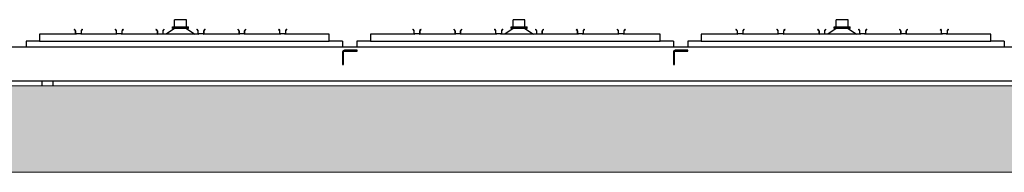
# Model space of a CAD drawing. Extents: x -89225 to 110569, y 13360 to 87647.
# Tile 436 of 478: x 94590 to 98012, y 62264 to 62794. Entities that reach past the tile are written whole.
import ezdxf

# ---------------------------------------------------------------- set-up
doc = ezdxf.new("R2010")
doc.units = 0
doc.layers.add('Beluchtingstank', color=253, linetype='Continuous')
doc.layers.add('Iv-Lines 035', color=4, linetype='Continuous')

# ---------------------------------------------------------------- blocks, each defined once
blk = doc.blocks.new('Beuchtingstank doorsnede')
h = blk.add_hatch()
h.set_pattern_fill('ANSI31', color=256, scale=2540, angle=90, style=0)
h.set_pattern_definition([(135, (1248752.05, -931373.5), (-224.5064, -224.5064), [])])
edge = h.paths.add_edge_path()
edge.add_line((1208493, -942721.1), (1208493, -942765.1))
edge.add_line((1208493, -942765.1), (1208496, -942765.1))
edge.add_line((1208496, -942765.1), (1208496, -942721.1))
edge.add_ellipse((1208499, -942721.1), major_axis=(0, 3), ratio=1, start_angle=0, end_angle=90, ccw=False)
edge.add_line((1208499, -942718.1), (1208543, -942718.1))
edge.add_line((1208543, -942718.1), (1208543, -942715.1))
edge.add_line((1208543, -942715.1), (1208499, -942715.1))
edge.add_ellipse((1208499, -942721.1), major_axis=(-6, 0), ratio=1, start_angle=270, end_angle=360)
h = blk.add_hatch()
h.set_pattern_fill('ANSI31', color=256, scale=2540, angle=180.0002, style=0)
h.set_pattern_definition([(225.0002, (1248752.05, -931373.5), (224.5072, -224.5056), [])])
edge = h.paths.add_edge_path()
edge.add_line((1209643, -942721.1), (1209643, -942765.1))
edge.add_line((1209643, -942765.1), (1209646, -942765.1))
edge.add_line((1209646, -942765.1), (1209646, -942721.1))
edge.add_ellipse((1209649, -942721.1), major_axis=(0, 3), ratio=1, start_angle=0, end_angle=90, ccw=False)
edge.add_line((1209649, -942718.1), (1209693, -942718.1))
edge.add_line((1209693, -942718.1), (1209693, -942715.1))
edge.add_line((1209693, -942715.1), (1209649, -942715.1))
edge.add_ellipse((1209649, -942721.1), major_axis=(-6, 0), ratio=1, start_angle=270, end_angle=360)
for p, q in [((1207950, -942609.1), (1207909, -942609.1)), ((1207909, -942634.1), (1207909, -942609.1)), ((1207950, -942634.1), (1207950, -942609.1)), ((1209126.8, -942609.1), (1209085.8, -942609.1)), ((1209085.8, -942634.1), (1209085.8, -942609.1)), ((1209126.8, -942634.1), (1209126.8, -942609.1)), ((1210250, -942609.1), (1210209, -942609.1)), ((1210209, -942634.1), (1210209, -942609.1)), ((1210250, -942634.1), (1210250, -942609.1)), ((1207561, -942642.5), (1207560.2, -942643.2)), ((1207560.2, -942643.2), (1207563, -942646)), ((1207563.8, -942645.3), (1207561, -942642.5)), ((1207564, -942648.2), (1207564, -942656.6)), ((1207565, -942656.6), (1207565, -942648.2)), ((1207582.5, -942658.1), (1207566.6, -942658.1)), ((1207584.1, -942648.2), (1207584.1, -942656.6)), ((1207585.1, -942656.6), (1207585.1, -942648.2)), ((1207588.1, -942642.5), (1207585.3, -942645.3)), ((1207586.1, -942646), (1207588.9, -942643.2)), ((1207588.9, -942643.2), (1207588.1, -942642.5)), ((1207703, -942642.5), (1207702.2, -942643.2)), ((1207702.2, -942643.2), (1207705, -942646)), ((1207705.8, -942645.3), (1207703, -942642.5)), ((1207706, -942648.2), (1207706, -942656.6)), ((1207707, -942656.6), (1207707, -942648.2)), ((1207724.5, -942658.1), (1207708.6, -942658.1)), ((1207726.1, -942656.6), (1207726.1, -942648.2)), ((1207727.1, -942656.6), (1207727.1, -942648.2)), ((1207727.3, -942645.3), (1207730.1, -942642.5)), ((1207728.1, -942646), (1207730.9, -942643.2)), ((1207730.9, -942643.2), (1207730.1, -942642.5)), ((1207845, -942642.5), (1207844.2, -942643.2)), ((1207844.2, -942643.2), (1207847, -942646)), ((1207847.8, -942645.3), (1207845, -942642.5)), ((1207848, -942648.2), (1207848, -942656.6)), ((1207849, -942648.2), (1207849, -942656.6)), ((1207850.6, -942658.1), (1207866.5, -942658.1)), ((1207868.1, -942648.2), (1207868.1, -942656.6)), ((1207869.1, -942656.6), (1207869.1, -942648.2)), ((1207872.1, -942642.5), (1207869.3, -942645.3)), ((1207870.1, -942646), (1207872.9, -942643.2)), ((1207872.9, -942643.2), (1207872.1, -942642.5)), ((1207909, -942639.1), (1207879.5, -942659.1)), ((1207901.9, -942634.1), (1207902, -942634.1)), ((1207901.9, -942639.1), (1207901.9, -942634.1)), ((1207902, -942639.1), (1207901.9, -942639.1)), ((1207902, -942639.1), (1207902, -942634.1)), ((1207902, -942634.1), (1207929.7, -942634.1)), ((1207929.7, -942639.1), (1207902, -942639.1)), ((1207929.7, -942639.1), (1207929.7, -942634.1)), ((1207929.7, -942634.1), (1207957.2, -942634.1)), ((1207957.2, -942639.1), (1207929.7, -942639.1)), ((1207950, -942639.1), (1207979.5, -942659.1)), ((1207957.2, -942639.1), (1207957.2, -942634.1)), ((1207987, -942642.5), (1207986.2, -942643.2)), ((1207989, -942646), (1207986.2, -942643.2)), ((1207989.8, -942645.3), (1207987, -942642.5)), ((1207990, -942648.2), (1207990, -942656.6)), ((1207991, -942656.6), (1207991, -942648.2)), ((1208008.5, -942658.1), (1207992.6, -942658.1)), ((1208010.1, -942648.2), (1208010.1, -942656.6)), ((1208011.1, -942656.6), (1208011.1, -942648.2)), ((1208014.1, -942642.5), (1208011.3, -942645.3)), ((1208014.9, -942643.2), (1208012.1, -942646)), ((1208014.9, -942643.2), (1208014.1, -942642.5)), ((1208129, -942642.5), (1208128.2, -942643.2)), ((1208128.2, -942643.2), (1208131, -942646)), ((1208131.8, -942645.3), (1208129, -942642.5)), ((1208132, -942648.2), (1208132, -942656.6)), ((1208133, -942648.2), (1208133, -942656.6)), ((1208150.5, -942658.1), (1208134.6, -942658.1)), ((1208152.1, -942656.6), (1208152.1, -942648.2)), ((1208153.1, -942656.6), (1208153.1, -942648.2)), ((1208153.3, -942645.3), (1208156.1, -942642.5)), ((1208154.1, -942646), (1208156.9, -942643.2)), ((1208156.9, -942643.2), (1208156.1, -942642.5)), ((1208271, -942642.5), (1208270.2, -942643.2)), ((1208270.2, -942643.2), (1208273, -942646)), ((1208271, -942642.5), (1208273.8, -942645.3)), ((1208274, -942648.2), (1208274, -942656.6)), ((1208275, -942656.6), (1208275, -942648.2)), ((1208292.5, -942658.1), (1208276.6, -942658.1)), ((1208294.1, -942648.2), (1208294.1, -942656.6)), ((1208295.1, -942656.6), (1208295.1, -942648.2)), ((1208298.1, -942642.5), (1208295.3, -942645.3)), ((1208298.9, -942643.2), (1208296.1, -942646)), ((1208298.1, -942642.5), (1208298.9, -942643.2)), ((1208737, -942643.2), (1208737.8, -942642.5)), ((1208739.8, -942646), (1208737, -942643.2)), ((1208740.6, -942645.3), (1208737.8, -942642.5)), ((1208740.8, -942648.2), (1208740.8, -942656.6)), ((1208741.8, -942656.6), (1208741.8, -942648.2)), ((1208759.3, -942658.1), (1208743.4, -942658.1)), ((1208760.9, -942648.2), (1208760.9, -942656.6)), ((1208761.9, -942656.6), (1208761.9, -942648.2)), ((1208762.1, -942645.3), (1208764.9, -942642.5)), ((1208762.9, -942646), (1208765.7, -942643.2)), ((1208765.7, -942643.2), (1208764.9, -942642.5)), ((1208879.8, -942642.5), (1208879, -942643.2)), ((1208879, -942643.2), (1208881.8, -942646)), ((1208879.8, -942642.5), (1208882.6, -942645.3)), ((1208882.8, -942648.2), (1208882.8, -942656.6)), ((1208883.8, -942648.2), (1208883.8, -942656.6)), ((1208901.3, -942658.1), (1208885.4, -942658.1)), ((1208902.9, -942656.6), (1208902.9, -942648.2)), ((1208903.9, -942656.6), (1208903.9, -942648.2)), ((1208906.9, -942642.5), (1208904.1, -942645.3)), ((1208904.9, -942646), (1208907.7, -942643.2)), ((1208907.7, -942643.2), (1208906.9, -942642.5)), ((1209021.8, -942642.5), (1209021, -942643.2)), ((1209023.8, -942646), (1209021, -942643.2)), ((1209024.6, -942645.3), (1209021.8, -942642.5)), ((1209024.8, -942648.2), (1209024.8, -942656.6)), ((1209025.8, -942656.6), (1209025.8, -942648.2)), ((1209043.3, -942658.1), (1209027.4, -942658.1)), ((1209044.9, -942648.2), (1209044.9, -942656.6)), ((1209045.9, -942656.6), (1209045.9, -942648.2)), ((1209048.9, -942642.5), (1209046.1, -942645.3)), ((1209049.7, -942643.2), (1209046.9, -942646)), ((1209049.7, -942643.2), (1209048.9, -942642.5)), ((1209085.8, -942639.1), (1209056.3, -942659.1)), ((1209078.7, -942639.1), (1209078.7, -942634.1)), ((1209078.7, -942634.1), (1209078.8, -942634.1)), ((1209078.8, -942639.1), (1209078.7, -942639.1)), ((1209078.8, -942639.1), (1209078.8, -942634.1)), ((1209078.8, -942634.1), (1209106.5, -942634.1)), ((1209106.5, -942639.1), (1209078.8, -942639.1)), ((1209106.5, -942639.1), (1209106.5, -942634.1)), ((1209106.5, -942634.1), (1209134, -942634.1)), ((1209134, -942639.1), (1209106.5, -942639.1)), ((1209126.8, -942639.1), (1209156.3, -942659.1)), ((1209134, -942639.1), (1209134, -942634.1)), ((1209163.8, -942642.5), (1209163, -942643.2)), ((1209163, -942643.2), (1209165.8, -942646)), ((1209166.6, -942645.3), (1209163.8, -942642.5)), ((1209166.8, -942648.2), (1209166.8, -942656.6)), ((1209167.8, -942656.6), (1209167.8, -942648.2)), ((1209169.4, -942658.1), (1209185.3, -942658.1)), ((1209186.9, -942656.6), (1209186.9, -942648.2)), ((1209187.9, -942656.6), (1209187.9, -942648.2)), ((1209190.9, -942642.5), (1209188.1, -942645.3)), ((1209188.9, -942646), (1209191.7, -942643.2)), ((1209191.7, -942643.2), (1209190.9, -942642.5)), ((1209305.8, -942642.5), (1209305, -942643.2)), ((1209305, -942643.2), (1209307.8, -942646)), ((1209305.8, -942642.5), (1209308.6, -942645.3)), ((1209308.8, -942648.2), (1209308.8, -942656.6)), ((1209309.8, -942648.2), (1209309.8, -942656.6)), ((1209327.3, -942658.1), (1209311.4, -942658.1)), ((1209328.9, -942648.2), (1209328.9, -942656.6)), ((1209329.9, -942656.6), (1209329.9, -942648.2)), ((1209332.9, -942642.5), (1209330.1, -942645.3)), ((1209330.9, -942646), (1209333.7, -942643.2)), ((1209333.7, -942643.2), (1209332.9, -942642.5)), ((1209447.8, -942642.5), (1209447, -942643.2)), ((1209447, -942643.2), (1209449.8, -942646)), ((1209450.6, -942645.3), (1209447.8, -942642.5)), ((1209450.8, -942648.2), (1209450.8, -942656.6)), ((1209451.8, -942656.6), (1209451.8, -942648.2)), ((1209469.3, -942658.1), (1209453.4, -942658.1)), ((1209470.9, -942648.2), (1209470.9, -942656.6)), ((1209471.9, -942656.6), (1209471.9, -942648.2)), ((1209474.9, -942642.5), (1209472.1, -942645.3)), ((1209472.9, -942646), (1209475.7, -942643.2)), ((1209475.7, -942643.2), (1209474.9, -942642.5)), ((1209861, -942642.5), (1209860.2, -942643.2)), ((1209860.2, -942643.2), (1209863, -942646)), ((1209863.8, -942645.3), (1209861, -942642.5)), ((1209864, -942648.2), (1209864, -942656.6)), ((1209865, -942656.6), (1209865, -942648.2)), ((1209882.5, -942658.1), (1209866.6, -942658.1)), ((1209884.1, -942648.2), (1209884.1, -942656.6)), ((1209885.1, -942656.6), (1209885.1, -942648.2)), ((1209888.1, -942642.5), (1209885.3, -942645.3)), ((1209886.1, -942646), (1209888.9, -942643.2)), ((1209888.9, -942643.2), (1209888.1, -942642.5)), ((1210003, -942642.5), (1210002.2, -942643.2)), ((1210002.2, -942643.2), (1210005, -942646)), ((1210005.8, -942645.3), (1210003, -942642.5)), ((1210006, -942648.2), (1210006, -942656.6)), ((1210007, -942656.6), (1210007, -942648.2)), ((1210024.5, -942658.1), (1210008.6, -942658.1)), ((1210026.1, -942656.6), (1210026.1, -942648.2)), ((1210027.1, -942656.6), (1210027.1, -942648.2)), ((1210027.3, -942645.3), (1210030.1, -942642.5)), ((1210028.1, -942646), (1210030.9, -942643.2)), ((1210030.9, -942643.2), (1210030.1, -942642.5)), ((1210145, -942642.5), (1210144.2, -942643.2)), ((1210144.2, -942643.2), (1210147, -942646)), ((1210147.8, -942645.3), (1210145, -942642.5)), ((1210148, -942648.2), (1210148, -942656.6)), ((1210149, -942648.2), (1210149, -942656.6)), ((1210150.6, -942658.1), (1210166.5, -942658.1)), ((1210168.1, -942648.2), (1210168.1, -942656.6)), ((1210169.1, -942656.6), (1210169.1, -942648.2)), ((1210172.1, -942642.5), (1210169.3, -942645.3)), ((1210170.1, -942646), (1210172.9, -942643.2)), ((1210172.9, -942643.2), (1210172.1, -942642.5)), ((1210209, -942639.1), (1210179.5, -942659.1)), ((1210201.9, -942634.1), (1210202, -942634.1)), ((1210201.9, -942639.1), (1210201.9, -942634.1)), ((1210202, -942639.1), (1210201.9, -942639.1)), ((1210202, -942639.1), (1210202, -942634.1)), ((1210202, -942634.1), (1210229.7, -942634.1)), ((1210229.7, -942639.1), (1210202, -942639.1)), ((1210229.7, -942639.1), (1210229.7, -942634.1)), ((1210229.7, -942634.1), (1210257.2, -942634.1)), ((1210257.2, -942639.1), (1210229.7, -942639.1)), ((1210250, -942639.1), (1210279.5, -942659.1)), ((1210257.2, -942639.1), (1210257.2, -942634.1)), ((1210287, -942642.5), (1210286.2, -942643.2)), ((1210289, -942646), (1210286.2, -942643.2)), ((1210289.8, -942645.3), (1210287, -942642.5)), ((1210290, -942648.2), (1210290, -942656.6)), ((1210291, -942656.6), (1210291, -942648.2)), ((1210308.5, -942658.1), (1210292.6, -942658.1)), ((1210310.1, -942648.2), (1210310.1, -942656.6)), ((1210311.1, -942656.6), (1210311.1, -942648.2)), ((1210314.1, -942642.5), (1210311.3, -942645.3)), ((1210314.9, -942643.2), (1210312.1, -942646)), ((1210314.9, -942643.2), (1210314.1, -942642.5)), ((1210429, -942642.5), (1210428.2, -942643.2)), ((1210428.2, -942643.2), (1210431, -942646)), ((1210431.8, -942645.3), (1210429, -942642.5)), ((1210432, -942648.2), (1210432, -942656.6)), ((1210433, -942648.2), (1210433, -942656.6)), ((1210450.5, -942658.1), (1210434.6, -942658.1)), ((1210452.1, -942656.6), (1210452.1, -942648.2)), ((1210453.1, -942656.6), (1210453.1, -942648.2)), ((1210453.3, -942645.3), (1210456.1, -942642.5)), ((1210454.1, -942646), (1210456.9, -942643.2)), ((1210456.9, -942643.2), (1210456.1, -942642.5)), ((1210571, -942642.5), (1210570.2, -942643.2)), ((1210570.2, -942643.2), (1210573, -942646)), ((1210571, -942642.5), (1210573.8, -942645.3)), ((1210574, -942648.2), (1210574, -942656.6)), ((1210575, -942656.6), (1210575, -942648.2)), ((1210592.5, -942658.1), (1210576.6, -942658.1)), ((1210594.1, -942648.2), (1210594.1, -942656.6)), ((1210595.1, -942656.6), (1210595.1, -942648.2)), ((1210598.1, -942642.5), (1210595.3, -942645.3)), ((1210598.9, -942643.2), (1210596.1, -942646)), ((1210598.1, -942642.5), (1210598.9, -942643.2)), ((1207439.5, -942683.1), (1207392.9, -942683.1)), ((1207392.9, -942683.1), (1207392.9, -942703.1)), ((1207439.5, -942659.1), (1207439.5, -942683.1)), ((1207566.6, -942659.1), (1207439.5, -942659.1)), ((1207439.5, -942683.1), (1208446.3, -942683.1)), ((1207708.6, -942659.1), (1207582.5, -942659.1)), ((1207850.6, -942659.1), (1207724.5, -942659.1)), ((1207992.6, -942659.1), (1207866.5, -942659.1)), ((1208134.6, -942659.1), (1208008.5, -942659.1)), ((1208276.6, -942659.1), (1208150.5, -942659.1)), ((1208446.3, -942659.1), (1208292.5, -942659.1)), ((1208446.3, -942683.1), (1208446.3, -942659.1)), ((1208492.9, -942683.1), (1208446.3, -942683.1)), ((1208492.9, -942683.1), (1208492.9, -942703.1)), ((1208589.5, -942683.1), (1208542.9, -942683.1)), ((1208542.9, -942683.1), (1208542.9, -942703.1)), ((1208589.5, -942659.1), (1208589.5, -942683.1)), ((1208743.4, -942659.1), (1208589.5, -942659.1)), ((1208589.5, -942683.1), (1209596.3, -942683.1)), ((1208885.4, -942659.1), (1208759.3, -942659.1)), ((1209027.4, -942659.1), (1208901.3, -942659.1)), ((1209169.4, -942659.1), (1209043.3, -942659.1)), ((1209311.4, -942659.1), (1209185.3, -942659.1)), ((1209453.4, -942659.1), (1209327.3, -942659.1)), ((1209596.3, -942659.1), (1209469.3, -942659.1)), ((1209596.3, -942683.1), (1209596.3, -942659.1)), ((1209642.9, -942683.1), (1209596.3, -942683.1)), ((1209642.9, -942683.1), (1209642.9, -942703.1)), ((1209739.5, -942683.1), (1209692.9, -942683.1)), ((1209692.9, -942683.1), (1209692.9, -942703.1)), ((1209739.5, -942659.1), (1209739.5, -942683.1)), ((1209866.6, -942659.1), (1209739.5, -942659.1)), ((1209739.5, -942683.1), (1210746.3, -942683.1)), ((1210008.6, -942659.1), (1209882.5, -942659.1)), ((1210150.6, -942659.1), (1210024.5, -942659.1)), ((1210292.6, -942659.1), (1210166.5, -942659.1)), ((1210434.6, -942659.1), (1210308.5, -942659.1)), ((1210576.6, -942659.1), (1210450.5, -942659.1)), ((1210746.3, -942659.1), (1210592.5, -942659.1)), ((1210746.3, -942683.1), (1210746.3, -942659.1)), ((1210792.9, -942683.1), (1210746.3, -942683.1)), ((1210792.9, -942683.1), (1210792.9, -942703.1)), ((1207336, -942703.1), (1213150, -942703.1)), ((1208493, -942721.1), (1208493, -942765.1)), ((1208496, -942765.1), (1208496, -942721.1)), ((1208543, -942715.1), (1208499, -942715.1)), ((1208499, -942718.1), (1208543, -942718.1)), ((1208543, -942718.1), (1208543, -942715.1)), ((1209643, -942721.1), (1209643, -942765.1)), ((1209646, -942765.1), (1209646, -942721.1)), ((1209693, -942715.1), (1209649, -942715.1)), ((1209649, -942718.1), (1209693, -942718.1)), ((1209693, -942718.1), (1209693, -942715.1)), ((1208493, -942765.1), (1208496, -942765.1)), ((1209643, -942765.1), (1209646, -942765.1)), ((1213150, -942823.1), (1207336, -942823.1)), ((1207449, -942839.1), (1207449, -942823.1)), ((1207487, -942839.1), (1207487, -942823.1))]:
    blk.add_line(p, q)
for centre, radius, start, end in [((1207560.8, -942648.2), 3.12, 0, 45), ((1207560.8, -942648.2), 4.15, 0, 45), ((1207566.6, -942656.6), 2.6, 180, 270), ((1207566.6, -942656.6), 1.56, 180, 270), ((1207582.5, -942656.6), 1.56, 270, 0), ((1207582.5, -942656.6), 2.6, 270, 0), ((1207588.3, -942648.2), 4.15, 135, 180), ((1207588.3, -942648.2), 3.12, 135, 180), ((1207702.8, -942648.2), 3.12, 0, 45), ((1207702.8, -942648.2), 4.15, 0, 45), ((1207708.6, -942656.6), 2.6, 180, 270), ((1207708.6, -942656.6), 1.56, 180, 270), ((1207724.5, -942656.6), 2.6, 270, 0), ((1207724.5, -942656.6), 1.56, 270, 0), ((1207730.3, -942648.2), 4.15, 135, 180), ((1207730.3, -942648.2), 3.12, 135, 180), ((1207844.8, -942648.2), 3.12, 0, 45), ((1207844.8, -942648.2), 4.15, 0, 45), ((1207850.6, -942656.6), 2.6, 180, 270), ((1207850.6, -942656.6), 1.56, 180, 270), ((1207866.5, -942656.6), 1.56, 270, 0), ((1207866.5, -942656.6), 2.6, 270, 0), ((1207872.3, -942648.2), 4.15, 135, 180), ((1207872.3, -942648.2), 3.12, 135, 180), ((1207986.8, -942648.2), 3.12, 0, 45), ((1207986.8, -942648.2), 4.15, 0, 45), ((1207992.6, -942656.6), 2.6, 180, 270), ((1207992.6, -942656.6), 1.56, 180, 270), ((1208008.5, -942656.6), 2.6, 270, 0), ((1208008.5, -942656.6), 1.56, 270, 0), ((1208014.3, -942648.2), 4.15, 135, 180), ((1208014.3, -942648.2), 3.12, 135, 180), ((1208128.8, -942648.2), 3.12, 0, 45), ((1208128.8, -942648.2), 4.15, 0, 45), ((1208134.6, -942656.6), 2.6, 180, 270), ((1208134.6, -942656.6), 1.56, 180, 270), ((1208150.5, -942656.6), 1.56, 270, 0), ((1208150.5, -942656.6), 2.6, 270, 0), ((1208156.3, -942648.2), 4.15, 135, 180), ((1208156.3, -942648.2), 3.12, 135, 180), ((1208270.8, -942648.2), 3.12, 0, 45), ((1208270.8, -942648.2), 4.15, 0, 45), ((1208276.6, -942656.6), 2.6, 180, 270), ((1208276.6, -942656.6), 1.56, 180, 270), ((1208292.5, -942656.6), 1.56, 270, 0), ((1208292.5, -942656.6), 2.6, 270, 0), ((1208298.3, -942648.2), 4.15, 135, 180), ((1208298.3, -942648.2), 3.12, 135, 180), ((1208737.6, -942648.2), 3.12, 0, 45), ((1208737.6, -942648.2), 4.15, 0, 45), ((1208743.4, -942656.6), 2.6, 180, 270), ((1208743.4, -942656.6), 1.56, 180, 270), ((1208759.3, -942656.6), 2.6, 270, 0), ((1208759.3, -942656.6), 1.56, 270, 0), ((1208765.1, -942648.2), 4.15, 135, 180), ((1208765.1, -942648.2), 3.12, 135, 180), ((1208879.6, -942648.2), 3.12, 0, 45), ((1208879.6, -942648.2), 4.15, 0, 45), ((1208885.4, -942656.6), 2.6, 180, 270), ((1208885.4, -942656.6), 1.56, 180, 270), ((1208901.3, -942656.6), 2.6, 270, 0), ((1208901.3, -942656.6), 1.56, 270, 0), ((1208907.1, -942648.2), 4.15, 135, 180), ((1208907.1, -942648.2), 3.12, 135, 180), ((1209021.6, -942648.2), 3.12, 0, 45), ((1209021.6, -942648.2), 4.15, 0, 45), ((1209027.4, -942656.6), 2.6, 180, 270), ((1209027.4, -942656.6), 1.56, 180, 270), ((1209043.3, -942656.6), 1.56, 270, 0), ((1209043.3, -942656.6), 2.6, 270, 0), ((1209049.1, -942648.2), 4.15, 135, 180), ((1209049.1, -942648.2), 3.12, 135, 180), ((1209163.6, -942648.2), 3.12, 0, 45), ((1209163.6, -942648.2), 4.15, 0, 45), ((1209169.4, -942656.6), 2.6, 180, 270), ((1209169.4, -942656.6), 1.56, 180, 270), ((1209185.3, -942656.6), 2.6, 270, 0), ((1209185.3, -942656.6), 1.56, 270, 0), ((1209191.1, -942648.2), 4.15, 135, 180), ((1209191.1, -942648.2), 3.12, 135, 180), ((1209305.6, -942648.2), 3.12, 0, 45), ((1209305.6, -942648.2), 4.15, 0, 45), ((1209311.4, -942656.6), 2.6, 180, 270), ((1209311.4, -942656.6), 1.56, 180, 270), ((1209327.3, -942656.6), 2.6, 270, 0), ((1209327.3, -942656.6), 1.56, 270, 0), ((1209333.1, -942648.2), 4.15, 135, 180), ((1209333.1, -942648.2), 3.12, 135, 180), ((1209447.6, -942648.2), 3.12, 0, 45), ((1209447.6, -942648.2), 4.15, 0, 45), ((1209453.4, -942656.6), 2.6, 180, 270), ((1209453.4, -942656.6), 1.56, 180, 270), ((1209469.3, -942656.6), 1.56, 270, 0), ((1209469.3, -942656.6), 2.6, 270, 0), ((1209475.1, -942648.2), 4.15, 135, 180), ((1209475.1, -942648.2), 3.12, 135, 180), ((1209860.8, -942648.2), 3.12, 0, 45), ((1209860.8, -942648.2), 4.15, 0, 45), ((1209866.6, -942656.6), 2.6, 180, 270), ((1209866.6, -942656.6), 1.56, 180, 270), ((1209882.5, -942656.6), 1.56, 270, 0), ((1209882.5, -942656.6), 2.6, 270, 0), ((1209888.3, -942648.2), 4.15, 135, 180), ((1209888.3, -942648.2), 3.12, 135, 180), ((1210002.8, -942648.2), 3.12, 0, 45), ((1210002.8, -942648.2), 4.15, 0, 45), ((1210008.6, -942656.6), 2.6, 180, 270), ((1210008.6, -942656.6), 1.56, 180, 270), ((1210024.5, -942656.6), 2.6, 270, 0), ((1210024.5, -942656.6), 1.56, 270, 0), ((1210030.3, -942648.2), 4.15, 135, 180), ((1210030.3, -942648.2), 3.12, 135, 180), ((1210144.8, -942648.2), 3.12, 0, 45), ((1210144.8, -942648.2), 4.15, 0, 45), ((1210150.6, -942656.6), 2.6, 180, 270), ((1210150.6, -942656.6), 1.56, 180, 270), ((1210166.5, -942656.6), 1.56, 270, 0), ((1210166.5, -942656.6), 2.6, 270, 0), ((1210172.3, -942648.2), 4.15, 135, 180), ((1210172.3, -942648.2), 3.12, 135, 180), ((1210286.8, -942648.2), 3.12, 0, 45), ((1210286.8, -942648.2), 4.15, 0, 45), ((1210292.6, -942656.6), 2.6, 180, 270), ((1210292.6, -942656.6), 1.56, 180, 270), ((1210308.5, -942656.6), 2.6, 270, 0), ((1210308.5, -942656.6), 1.56, 270, 0), ((1210314.3, -942648.2), 4.15, 135, 180), ((1210314.3, -942648.2), 3.12, 135, 180), ((1210428.8, -942648.2), 3.12, 0, 45), ((1210428.8, -942648.2), 4.15, 0, 45), ((1210434.6, -942656.6), 2.6, 180, 270), ((1210434.6, -942656.6), 1.56, 180, 270), ((1210450.5, -942656.6), 1.56, 270, 0), ((1210450.5, -942656.6), 2.6, 270, 0), ((1210456.3, -942648.2), 4.15, 135, 180), ((1210456.3, -942648.2), 3.12, 135, 180), ((1210570.8, -942648.2), 3.12, 0, 45), ((1210570.8, -942648.2), 4.15, 0, 45), ((1210576.6, -942656.6), 2.6, 180, 270), ((1210576.6, -942656.6), 1.56, 180, 270), ((1210592.5, -942656.6), 1.56, 270, 0), ((1210592.5, -942656.6), 2.6, 270, 0), ((1210598.3, -942648.2), 4.15, 135, 180), ((1210598.3, -942648.2), 3.12, 135, 180), ((1208499, -942721.1), 6, 90, 180), ((1208499, -942721.1), 3, 90, 180), ((1209649, -942721.1), 6, 90, 180), ((1209649, -942721.1), 3, 90, 180)]:
    blk.add_arc(centre, radius, start, end)

msp = doc.modelspace()

# ---------------------------------------------------------------- hatches: boundary and pattern name
at = {"layer": 'Beluchtingstank', "lineweight": 9, "ltscale": 0.01}
h = msp.add_hatch(dxfattribs=at)
h.set_pattern_fill('AR-CONC', color=256, style=0)
h.set_pattern_definition([(50, (-1047045.63, 1032403.43), (182.184669, -15.939086), [19.05, -209.55]), (355, (-1047045.63, 1032403.43), (-35.243421, 191.056845), [15.24, -167.640584]), (100.451445, (-1047030.45, 1032402.1), (146.941247, 175.117752), [16.190009, -178.090245]), (46.1842, (-1047045.63, 1032454.23), (271.07904, -42.042328), [28.575, -314.325]), (96.635558, (-1047023.04, 1032450.73), (237.404134, 247.426125), [24.285023, -267.13561]), (351.184151, (-1047045.63, 1032454.23), (237.404134, 247.426125), [22.859967, -251.45973]), (21, (-1047020.23, 1032441.53), (151.614391, -102.265198), [19.05, -209.55]), (326, (-1047020.23, 1032441.53), (61.802028, 184.187966), [15.24, -167.64]), (71.451445, (-1047007.6, 1032433), (213.41642, 81.922769), [16.190009, -178.089938]), (37.5, (-1047045.63, 1032403.43), (3.0886033, 84.555039), [0, -165.608, 0, -170.18, 0, -168.275]), (7.5, (-1047045.63, 1032403.43), (66.8196625, 100.180575), [0, -97.028, 0, -161.798, 0, -64.135]), (327.5, (-1047102.275, 1032403.43), (135.5905952, -5.728744), [0, -63.5, 0, -198.12, 0, -262.89]), (317.5, (-1047127.68, 1032403.43), (148.129181, 25.426491), [0, -82.55, 0, -131.572, 0, -186.69])])
h.paths.add_polyline_path([(107367.1, 62264.3), (107367.1, 62564.3), (107067.1, 62564.3), (100717.1, 62564.3), (100467.1, 62564.3), (94117.1, 62564.3), (93867.1, 62564.3), (87517.1, 62564.3), (87267.1, 62564.3), (80917.1, 62564.3), (80617.1, 62564.3), (80617.1, 62264.3)])

# ---------------------------------------------------------------- linework, layer by layer
for p, q in [((107367.1, 62564.3), (80617.1, 62564.3)), ((80617.1, 62264.3), (107367.1, 62264.3))]:
    msp.add_line(p, q, dxfattribs=at)

# ---------------------------------------------------------------- block references
at = {"layer": 'Iv-Lines 035'}
msp.add_blockref('Beuchtingstank doorsnede', (-1112780.9, 1005403.4), dxfattribs=at)

doc.saveas('drawing.dxf')
